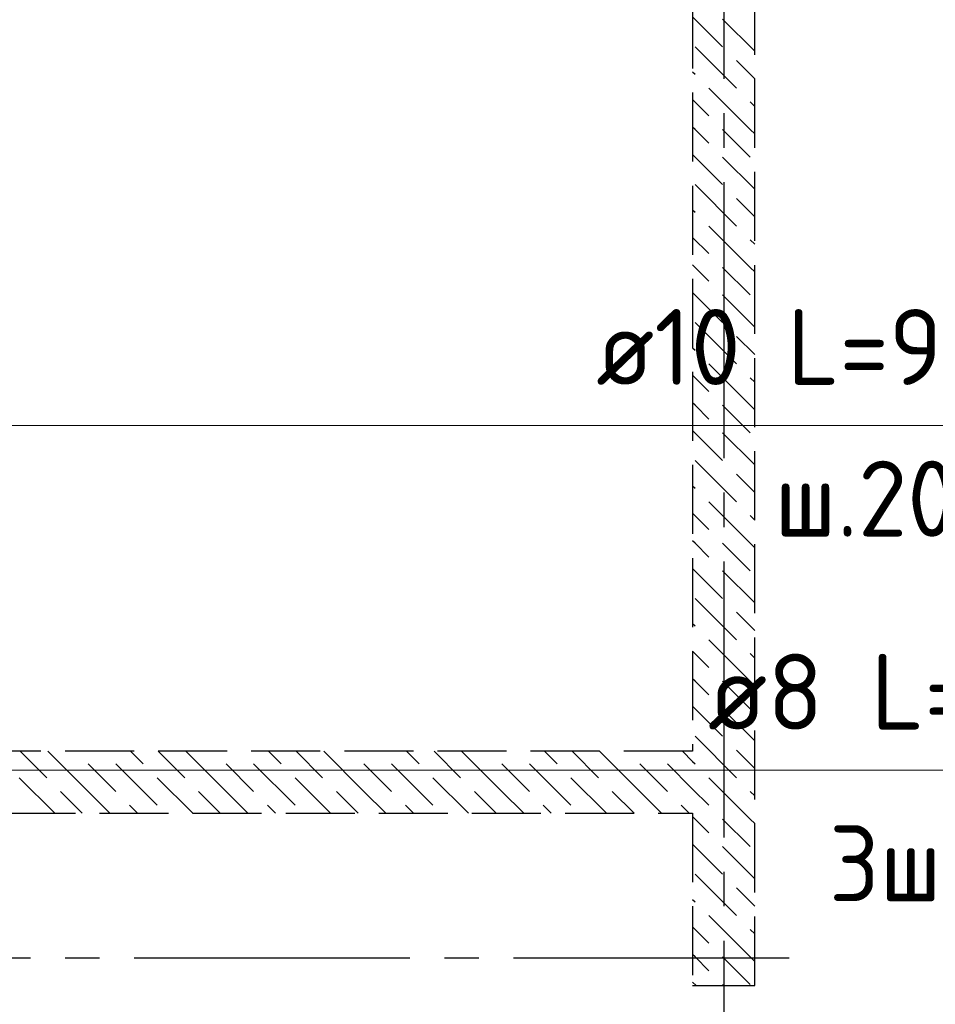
# Model space of a CAD drawing. Header units: millimetres. Extents: x 40580 to 1930067, y -240640 to 81020.
# Tile 532 of 656: x 1264644 to 1267299, y -221734 to -218878. Entities that reach past the tile are written whole.
import ezdxf

# ---------------------------------------------------------------- set-up
doc = ezdxf.new("R2010")
doc.units = ezdxf.units.MM
for name, pattern in [('______2', [270, 200, -70]), ('______5', [1100, 800, -100, 100, -100]), ('CENTER', [2, 1.25, -0.25, 0.25, -0.25])]:
    doc.linetypes.add(name, pattern=pattern)
doc.layers.add('ЖБ Стена верхний уровень', color=7, linetype='______2', true_color=0x656565)
for name, color, linetype, lineweight in [('ОСИ', 7, 'CENTER', 15), ('Позиционная метка номер позиции', 7, 'Continuous', 13), ('Фиксатор', 7, 'Continuous', 25)]:
    doc.layers.add(name, color=color, linetype=linetype, lineweight=lineweight)
doc.styles.add('ISOCPEUR', font='isocpeur.ttf')

msp = doc.modelspace()

# ---------------------------------------------------------------- linework, layer by layer
at = {"color": 7, "linetype": 'Continuous', "lineweight": 13, "transparency": 33554687}
msp.add_line((1266295.4, -220054.7), (1268227.4, -220054.7), dxfattribs=at)
at = {"layer": 'ЖБ Стена верхний уровень', "color": 251, "linetype": '______2', "lineweight": -3, "true_color": 0x656565, "transparency": 33554687}
for p, q in [((1266595.4, -215849.7), (1266595.4, -220999.7)), ((1266775.4, -221679.7), (1266775.4, -215849.7)), ((1266595.4, -220999.7), (1264065.4, -220999.7)), ((1264065.4, -221179.7), (1266595.4, -221179.7)), ((1266595.4, -221179.7), (1266595.4, -221679.7)), ((1266595.4, -221679.7), (1266775.4, -221679.7))]:
    msp.add_line(p, q, dxfattribs=at)
at = {"layer": 'ЖБ Стена верхний уровень', "color": 9, "linetype": 'Continuous', "lineweight": -3, "true_color": 0xc7c7c7, "transparency": 33554687}
for p, q in [((1266595.4, -218869.6), (1266682.3, -218956.6)), ((1266682.3, -218876.6), (1266775.4, -218969.7)), ((1266602.3, -218956.6), (1266722.3, -219076.6)), ((1266775.4, -219049.6), (1266722.3, -218996.6)), ((1266595.4, -219029.6), (1266602.3, -219036.6)), ((1266762.3, -219196.6), (1266642.3, -219076.6)), ((1266595.4, -219109.6), (1266642.3, -219156.6)), ((1266762.3, -219116.6), (1266775.4, -219129.6)), ((1266602.3, -219196.6), (1266595.4, -219189.6)), ((1266642.3, -219236.6), (1266602.3, -219196.6)), ((1266682.3, -219196.6), (1266762.3, -219276.6)), ((1266762.3, -219196.6), (1266775.4, -219209.6)), ((1266595.4, -219269.6), (1266682.3, -219356.6)), ((1266682.3, -219276.6), (1266775.4, -219369.7)), ((1266602.3, -219356.6), (1266722.3, -219476.6)), ((1266775.4, -219449.6), (1266722.3, -219396.6)), ((1266595.4, -219429.6), (1266602.3, -219436.6)), ((1266762.3, -219596.6), (1266642.3, -219476.6)), ((1266595.4, -219509.6), (1266642.3, -219556.6)), ((1266762.3, -219516.6), (1266775.4, -219529.6)), ((1266602.3, -219596.6), (1266595.4, -219589.6)), ((1266642.3, -219636.6), (1266602.3, -219596.6)), ((1266682.3, -219596.6), (1266762.3, -219676.6)), ((1266762.3, -219596.6), (1266775.4, -219609.6)), ((1266595.4, -219669.6), (1266682.3, -219756.6)), ((1266682.3, -219676.6), (1266775.4, -219769.7)), ((1266602.3, -219756.6), (1266722.3, -219876.6)), ((1266775.4, -219849.6), (1266722.3, -219796.6)), ((1266595.4, -219829.7), (1266602.3, -219836.6)), ((1266762.3, -219996.6), (1266642.3, -219876.6)), ((1266595.4, -219909.6), (1266642.3, -219956.6)), ((1266762.3, -219916.6), (1266775.4, -219929.6)), ((1266602.3, -219996.6), (1266595.4, -219989.6)), ((1266642.3, -220036.6), (1266602.3, -219996.6)), ((1266682.3, -219996.6), (1266762.3, -220076.6)), ((1266762.3, -219996.6), (1266775.4, -220009.6)), ((1266595.4, -220069.6), (1266682.3, -220156.6)), ((1266682.3, -220076.6), (1266775.4, -220169.7)), ((1266602.3, -220156.6), (1266722.3, -220276.6)), ((1266775.4, -220249.6), (1266722.3, -220196.6)), ((1266595.4, -220229.7), (1266602.3, -220236.6)), ((1266762.3, -220396.6), (1266642.3, -220276.6)), ((1266595.4, -220309.6), (1266642.3, -220356.6)), ((1266762.3, -220316.6), (1266775.4, -220329.6)), ((1266602.3, -220396.6), (1266595.4, -220389.6)), ((1266642.3, -220436.6), (1266602.3, -220396.6)), ((1266682.3, -220396.6), (1266762.3, -220476.6)), ((1266762.3, -220396.6), (1266775.4, -220409.6)), ((1266595.4, -220469.6), (1266682.3, -220556.6)), ((1266682.3, -220476.6), (1266775.4, -220569.7)), ((1266602.3, -220556.6), (1266722.3, -220676.6)), ((1266775.4, -220649.6), (1266722.3, -220596.6)), ((1266595.4, -220629.7), (1266602.3, -220636.6)), ((1266762.3, -220796.6), (1266642.3, -220676.6)), ((1266595.4, -220709.6), (1266642.3, -220756.6)), ((1266762.3, -220716.6), (1266775.4, -220729.6)), ((1266602.3, -220796.6), (1266595.4, -220789.6)), ((1266642.3, -220836.6), (1266602.3, -220796.6)), ((1266682.3, -220796.6), (1266762.3, -220876.6)), ((1266762.3, -220796.6), (1266775.4, -220809.6)), ((1266595.4, -220869.6), (1266682.3, -220956.6)), ((1266682.3, -220876.6), (1266775.4, -220969.7)), ((1266602.3, -220956.6), (1266722.3, -221076.6)), ((1264645.5, -220999.7), (1264722.3, -221076.6)), ((1264842.3, -221116.6), (1264725.5, -220999.7)), ((1264965.5, -220999.7), (1265002.3, -221036.6)), ((1265045.5, -220999.7), (1265122.3, -221076.6)), ((1265242.3, -221116.6), (1265125.5, -220999.7)), ((1265365.5, -220999.7), (1265402.3, -221036.6)), ((1265445.5, -220999.7), (1265522.3, -221076.6)), ((1265642.3, -221116.6), (1265525.5, -220999.7)), ((1265765.5, -220999.7), (1265802.3, -221036.6)), ((1265845.5, -220999.7), (1265922.3, -221076.6)), ((1266042.3, -221116.6), (1265925.5, -220999.7)), ((1266165.5, -220999.7), (1266202.3, -221036.6)), ((1266245.5, -220999.7), (1266322.3, -221076.6)), ((1266442.3, -221116.6), (1266325.5, -220999.7)), ((1266565.5, -220999.7), (1266595.4, -221029.7)), ((1266775.4, -221049.6), (1266722.3, -220996.6)), ((1264842.3, -221036.6), (1264922.3, -221116.6)), ((1264922.3, -221036.6), (1265042.3, -221156.6)), ((1265242.3, -221036.6), (1265322.3, -221116.6)), ((1265322.3, -221036.6), (1265442.3, -221156.6)), ((1265642.3, -221036.6), (1265722.3, -221116.6)), ((1265722.3, -221036.6), (1265842.3, -221156.6)), ((1266042.3, -221036.6), (1266122.3, -221116.6)), ((1266122.3, -221036.6), (1266242.3, -221156.6)), ((1266442.3, -221036.6), (1266522.3, -221116.6)), ((1266522.3, -221036.6), (1266595.4, -221109.6)), ((1266595.4, -221029.7), (1266602.3, -221036.6)), ((1264745.5, -221179.7), (1264642.3, -221076.6)), ((1265145.5, -221179.7), (1265042.3, -221076.6)), ((1265545.5, -221179.7), (1265442.3, -221076.6)), ((1265945.5, -221179.7), (1265842.3, -221076.6)), ((1266345.5, -221179.7), (1266242.3, -221076.6)), ((1266762.3, -221196.6), (1266642.3, -221076.6)), ((1264762.3, -221116.6), (1264825.5, -221179.7)), ((1264842.3, -221116.6), (1264905.5, -221179.7)), ((1265162.3, -221116.6), (1265225.5, -221179.7)), ((1265242.3, -221116.6), (1265305.5, -221179.7)), ((1265562.3, -221116.6), (1265625.5, -221179.7)), ((1265642.3, -221116.6), (1265705.5, -221179.7)), ((1265962.3, -221116.6), (1266025.5, -221179.7)), ((1266042.3, -221116.6), (1266105.5, -221179.7)), ((1266362.3, -221116.6), (1266425.5, -221179.7)), ((1266442.3, -221116.6), (1266505.5, -221179.7)), ((1266595.4, -221109.6), (1266642.3, -221156.6)), ((1266762.3, -221116.6), (1266775.4, -221129.6)), ((1264985.5, -221179.7), (1264962.3, -221156.6)), ((1265385.5, -221179.7), (1265362.3, -221156.6)), ((1265785.5, -221179.7), (1265762.3, -221156.6)), ((1266185.5, -221179.7), (1266162.3, -221156.6)), ((1266585.5, -221179.7), (1266562.3, -221156.6)), ((1266602.3, -221196.6), (1266595.4, -221189.6)), ((1266642.3, -221236.6), (1266602.3, -221196.6)), ((1266682.3, -221196.6), (1266762.3, -221276.6)), ((1266762.3, -221196.6), (1266775.4, -221209.6)), ((1266595.4, -221269.6), (1266682.3, -221356.6)), ((1266682.3, -221276.6), (1266775.4, -221369.7)), ((1266602.3, -221356.6), (1266722.3, -221476.6)), ((1266775.4, -221449.6), (1266722.3, -221396.6)), ((1266595.4, -221429.7), (1266602.3, -221436.6)), ((1266762.3, -221596.6), (1266642.3, -221476.6)), ((1266595.4, -221509.6), (1266642.3, -221556.6)), ((1266762.3, -221516.6), (1266775.4, -221529.6)), ((1266602.3, -221596.6), (1266595.4, -221589.6)), ((1266642.3, -221636.6), (1266602.3, -221596.6)), ((1266682.3, -221596.6), (1266762.3, -221676.6)), ((1266762.3, -221596.6), (1266775.4, -221609.6)), ((1266595.4, -221669.6), (1266605.5, -221679.7)), ((1266682.3, -221676.6), (1266685.4, -221679.7))]:
    msp.add_line(p, q, dxfattribs=at)
at = {"layer": 'ОСИ', "color": 8, "linetype": '______5', "lineweight": -3, "transparency": 33554687}
for p, q in [((1266685.4, -213849.7), (1266685.4, -224299.7)), ((1266875.4, -221599.7), (1235315.4, -221599.7))]:
    msp.add_line(p, q, dxfattribs=at)
at = {"layer": 'Позиционная метка номер позиции', "color": 7, "linetype": 'Continuous', "lineweight": 13, "transparency": 33554687}
for points in [[(1263785.4, -219022.2), (1264217.9, -220054.7), (1268495.4, -220054.7)], [(1263056.8, -220198.7), (1263056.8, -221054.7), (1268495.4, -221054.7)]]:
    msp.add_lwpolyline(points, dxfattribs=at)

# ---------------------------------------------------------------- texts
at = {"color": 7, "linetype": 'Continuous', "lineweight": 13, "transparency": 33554687, "char_height": 220, "attachment_point": 7, "style": 'ISOCPEUR'}
for s, insert, width in [('\\W0.96;ø10 L=930mm ', (1266315.4, -219937.4), 1997.586), ('\\W0.95;ш.200 ', (1266832.4, -220377.4), 962.821)]:
    msp.add_mtext(s, dxfattribs=dict(at, insert=insert, width=width))
at = {"layer": 'Фиксатор', "color": 7, "linetype": 'Continuous', "lineweight": 13, "transparency": 33554687, "insert": (1266639.4, -220937.4), "char_height": 220, "width": 1889.829, "attachment_point": 7, "style": 'ISOCPEUR'}
msp.add_mtext('\\W0.98;ø8 L=785mm ', dxfattribs=at)
at = {"layer": 'Фиксатор', "color": 7, "linetype": 'Continuous', "lineweight": 25, "transparency": 33554687, "insert": (1266990.5, -221435.2), "char_height": 220, "width": 984.761, "attachment_point": 7, "style": 'ISOCPEUR'}
msp.add_mtext('\\W0.95;3шт/м', dxfattribs=at)

doc.saveas('drawing.dxf')
